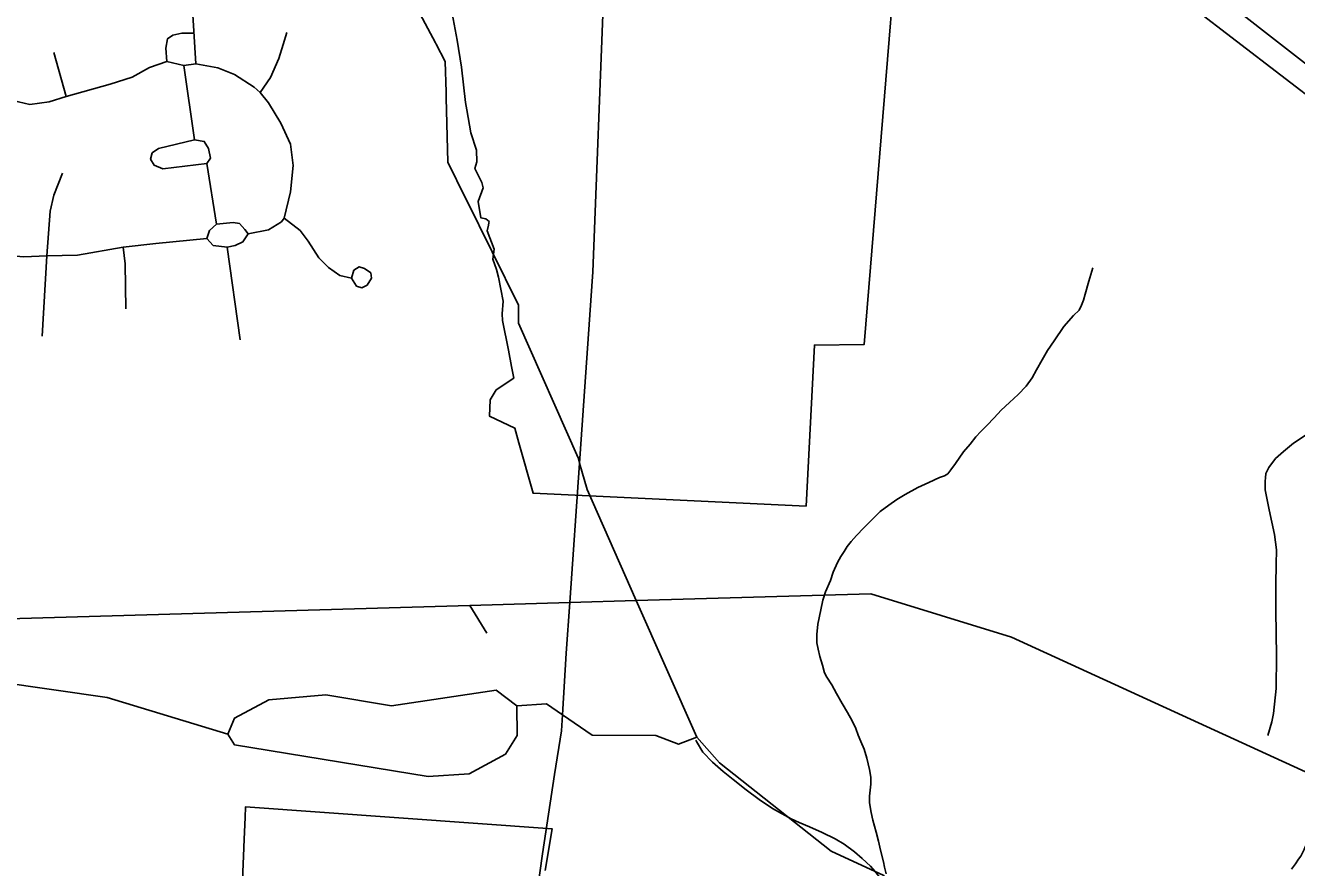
# Model space of a CAD drawing. Extents: x 2001466 to 2224147, y 644118 to 847247.
# Drawn here: x 2050705 to 2055357, y 697641 to 700723 of the extents above; entities that cross this region are included whole.
import ezdxf

# ---------------------------------------------------------------- set-up
doc = ezdxf.new("R2010")
doc.units = 0
for name, color, linetype in [('Exist Boundary Political City Limit New', 7, 'Continuous'), ('Exist Boundary Political City Limit New Hole', 7, 'Continuous'), ('Exist Hydrographic Creek Single Shore', 7, 'Continuous'), ('Exist Hydrographic Misc Water Feature', 7, 'Continuous'), ('Exist Road Non-System Type 51', 7, 'Continuous'), ('Exist Utilities Electrical Transmission Line', 7, 'Continuous'), ('Map Preparation Boundary City Limit Buffer Line', 7, 'Continuous'), ('Prop Road Primary Interstate Projected', 7, 'Continuous')]:
    doc.layers.add(name, color=color, linetype=linetype)

msp = doc.modelspace()

# ---------------------------------------------------------------- linework, layer by layer
at = {"layer": 'Exist Boundary Political City Limit New'}
msp.add_lwpolyline([(2053968.2, 701925.2), (2053774.2, 699554.7), (2053592.6, 699553.1), (2053561.8, 698964.1), (2052562.8, 699010.6), (2052511.1, 699195.9), (2052496, 699249.5), (2052402.8, 699293.4), (2052405.5, 699353.1), (2052427.1, 699388.8), (2052492.8, 699432.1), (2052484.2, 699475.2), (2052472.5, 699534.7), (2052451.1, 699643.5), (2052449.4, 699666.9), (2052453.6, 699713.8), (2052436.1, 699801.1), (2052428.6, 699830.1), (2052415.9, 699868), (2052420.9, 699903.7), (2052395.2, 699970.9), (2052400.2, 699992.4), (2052401.2, 700000), (2052402, 700005.3), (2052389.8, 700015.6), (2052372.1, 700018.8), (2052362.2, 700078), (2052379.9, 700128), (2052375.1, 700147.7), (2052349.6, 700199.6), (2052356.9, 700223.5), (2052356.2, 700266.5), (2052335.5, 700330.2), (2052319.9, 700413.8), (2052315.1, 700441.2), (2052301.4, 700570), (2052284.6, 700668.7), (2052266.8, 700766.7)], dxfattribs=at)
at = {"layer": 'Exist Boundary Political City Limit New Hole'}
msp.add_lwpolyline([(2052607.5, 697630), (2052632.6, 697783.1), (2051510.4, 697863.4), (2051508.9, 697824.3), (2051505.6, 697745.2), (2051503.1, 697682.6), (2051496.1, 697508.7)], dxfattribs=at)
at = {"layer": 'Exist Hydrographic Creek Single Shore'}
for p, q in [((2052207.5, 700655), (2052205.5, 700658.8)), ((2052244.6, 700457.7), (2052244.1, 700478.7)), ((2052316.2, 700089.6), (2052315.6, 700090.7)), ((2053162.3, 698117.6), (2052940.4, 698618.2))]:
    msp.add_line(p, q, dxfattribs=at)
for points in [[(2052205.5, 700658.8), (2052140.3, 700782.8), (2052144.6, 700903)], [(2052244.1, 700478.7), (2052241.4, 700590.5), (2052207.5, 700655)], [(2052315.6, 700090.7), (2052250.2, 700222.9), (2052244.6, 700457.7)], [(2052732.8, 699120.6), (2052727.2, 699140.3), (2052509.2, 699633.6), (2052509.2, 699699.2), (2052316.2, 700089.6)], [(2052940.4, 698618.2), (2052760.2, 699024.8), (2052732.8, 699120.6)], [(2055715, 696724.5), (2055172.2, 696852.8), (2054505.2, 697053.5), (2054222.2, 697203.6), (2053846.2, 697611.5), (2053654.2, 697700.7), (2053245.2, 698024), (2053162.3, 698117.6)]]:
    msp.add_lwpolyline(points, dxfattribs=at)
at = {"layer": 'Exist Hydrographic Misc Water Feature'}
for points in [[(2054611, 699835.5), (2054597.1, 699787.3), (2054582.9, 699739.1), (2054577.2, 699717.3), (2054574.9, 699711.1), (2054569.6, 699699.4), (2054561, 699681.2), (2054541.1, 699661.1), (2054505.4, 699621), (2054469.5, 699568.9), (2054445.3, 699533.2), (2054425.6, 699498.9), (2054405.5, 699463), (2054389.6, 699433), (2054368, 699403), (2054337.9, 699372.7), (2054306.1, 699342.6), (2054276, 699314.8), (2054249.9, 699286.7), (2054224.1, 699258.5), (2054202.1, 699236.7), (2054183.9, 699216.7), (2054162.6, 699190.4), (2054138.4, 699162.4), (2054108.4, 699120.3), (2054092.4, 699096.4), (2054080.3, 699082.4), (2054068.4, 699074.5), (2054050.8, 699068.2), (2054010.8, 699050.3), (2053970.4, 699032.1), (2053924.9, 699006.2), (2053894.6, 698988.1), (2053864.8, 698967.8), (2053832.8, 698943.9), (2053804.7, 698915.7), (2053773.2, 698884), (2053746.7, 698855.9), (2053727, 698833.8), (2053712.9, 698815.7), (2053701, 698797.6), (2053689.1, 698779.9), (2053677.2, 698757.8), (2053661, 698721.7), (2053651, 698691.6), (2053633.3, 698649.6), (2053623.7, 698619.5), (2053615.5, 698583.8), (2053605.6, 698531.3), (2053601.3, 698493.5), (2053601.9, 698463.4), (2053606, 698439.6), (2053611.8, 698413.6), (2053621.8, 698381.7), (2053629.8, 698353.7), (2053637.8, 698337.8), (2053656.3, 698309.9), (2053673.7, 698277.6), (2053694.2, 698241.7), (2053713.9, 698207.9), (2053730.3, 698177.8), (2053744.3, 698150.1), (2053752.2, 698125.8), (2053762.3, 698102), (2053774.6, 698074.1), (2053784.4, 698041.8), (2053794.5, 698000.2), (2053798.8, 697971.9), (2053798.6, 697946), (2053796.7, 697923.9), (2053794.7, 697901.9), (2053794.5, 697878.1), (2053800.8, 697842.2), (2053806.8, 697814.1), (2053818.7, 697770.1), (2053826.9, 697738.1), (2053834.9, 697704.4), (2053845.3, 697662.3), (2053849.2, 697642.2), (2053855, 697618.2)], [(2050490, 698313.9), (2050604.3, 698320.6), (2051004.3, 698263.3), (2051445.2, 698129.6)], [(2051445.2, 698129.6), (2051470.2, 698188.1), (2051595.3, 698254.5), (2051804.3, 698273.2)], [(2051804.3, 698273.2), (2052045.2, 698232.2), (2052428.2, 698290), (2052503.3, 698232.7)], [(2051445.2, 698129.6), (2051470.2, 698089.7), (2052179.3, 697973.6), (2052329.2, 697983.6), (2052462.3, 698056.3), (2052504.3, 698124.4), (2052503.3, 698232.7)], [(2052670.2, 698200.4), (2052612.2, 698240.4), (2052503.3, 698232.7)], [(2053162.3, 698117.6), (2053095.3, 698092.7), (2053012.2, 698123.9), (2052779.3, 698125.3), (2052670.2, 698200.4)], [(2053158.6, 698106.7), (2053160.5, 698102.8), (2053184.5, 698063.1), (2053218.9, 698027), (2053258.7, 697993), (2053294.6, 697963.2), (2053342.6, 697925.1), (2053390.5, 697889.4), (2053438.7, 697857.3), (2053506.8, 697819.5), (2053536.7, 697805.6), (2053575.1, 697789.7), (2053621, 697769.7), (2053668.8, 697745.8), (2053700.8, 697726), (2053739.1, 697697.9), (2053767, 697674.1), (2053797.2, 697646), (2053813.4, 697628.2), (2053837.1, 697598.2), (2053860.9, 697572.3)], [(2055441.9, 698053.3), (2055438, 698027.2), (2055438.2, 698003.2), (2055440.2, 697971.3), (2055442.3, 697949), (2055444.3, 697927.2), (2055446.6, 697905), (2055444.7, 697881.3), (2055442.5, 697863), (2055440.4, 697841), (2055432.4, 697813), (2055422.6, 697787.3), (2055412.4, 697761.3), (2055396.6, 697733.3), (2055384.7, 697707.1), (2055373, 697682.9), (2055364.6, 697671.2), (2055353.1, 697655.1), (2055338.5, 697635)]]:
    msp.add_lwpolyline(points, dxfattribs=at)
at = {"layer": 'Exist Road Non-System Type 51'}
msp.add_line((2052331.5, 698600.6), (2052393.2, 698498.8), dxfattribs=at)
for points in [[(2051306.8, 700942.4), (2051328.1, 700582.3)], [(2051221.9, 700590.4), (2051218.6, 700640.3), (2051225.1, 700674.2), (2051244.4, 700687.1), (2051276.6, 700695.1)], [(2051276.6, 700695.1), (2051321.5, 700695.1)], [(2051563.3, 700477.6), (2051601.9, 700532.4), (2051632.5, 700601.6), (2051648.6, 700653.2), (2051661.5, 700696.7)], [(2050853.4, 700462.6), (2050808.3, 700623.7)], [(2050418.6, 700594.7), (2050492.7, 700527), (2050570, 700478.7), (2050637.6, 700452.9), (2050721.4, 700433.6), (2050792.2, 700443.2), (2050853.4, 700462.6)], [(2050853.4, 700462.6), (2051014.4, 700507.7), (2051095, 700533.5), (2051159.4, 700568.9), (2051221.9, 700590.4)], [(2051284.7, 700575.9), (2051221.9, 700590.4)], [(2051328.1, 700582.3), (2051284.7, 700575.9)], [(2051284.7, 700575.9), (2051323.6, 700304.7)], [(2051328.1, 700582.3), (2051408.7, 700567.8), (2051469.9, 700543.6), (2051542.3, 700496.9), (2051563.3, 700477.6)], [(2051652.2, 700017.2), (2051675.3, 700114.2), (2051685, 700210.9), (2051675.3, 700288.2), (2051639.9, 700365.6), (2051594.8, 700439.7), (2051563.3, 700477.6)], [(2051368.7, 700217.6), (2051207.7, 700198.3), (2051175.5, 700211.2), (2051162.6, 700233.8), (2051169, 700256.3), (2051191.6, 700272.4), (2051323.6, 700304.7)], [(2051323.6, 700304.7), (2051359.1, 700298.2), (2051375.2, 700272.4), (2051381.6, 700237), (2051368.7, 700217.6)], [(2051368.7, 700217.6), (2051404.2, 699995.3)], [(2050782.6, 699879.2), (2050795.4, 700043.6), (2050808.3, 700101.6), (2050840.5, 700182.2)], [(2051520.1, 699959.8), (2051594.2, 699975.3), (2051642.5, 700004.3), (2051652.2, 700017.2)], [(2051652.2, 700017.2), (2051710.8, 699972.1), (2051739.8, 699933.4), (2051778.4, 699872.2), (2051813.8, 699836.7), (2051855.7, 699807.7), (2051897.6, 699798)], [(2051368.7, 699943.7), (2051378.4, 699972.7), (2051404.2, 699995.3)], [(2051404.2, 699995.3), (2051465.4, 700001.7), (2051487.9, 699998.5), (2051507.2, 699975.9), (2051520.1, 699959.8)], [(2050782.6, 699879.2), (2050698.8, 699876), (2050624.7, 699882.5), (2050566.8, 699905), (2050524.9, 699934)], [(2051368.7, 699943.7), (2051181.9, 699924.4), (2051062.8, 699911.5)], [(2051442.8, 699911.5), (2051391.3, 699917.9), (2051368.7, 699943.7)], [(2051520.1, 699959.8), (2051500.8, 699930.8), (2051471.8, 699917.9), (2051442.8, 699911.5)], [(2050782.6, 699879.2), (2050766.5, 699585.3)], [(2051062.8, 699911.5), (2050895.3, 699882.5), (2050782.6, 699879.2)], [(2051062.8, 699911.5), (2051069.2, 699850.2), (2051072.4, 699685.9)], [(2051442.8, 699911.5), (2051491.1, 699572.4)], [(2051897.6, 699798), (2051916.9, 699769), (2051936.2, 699762.6), (2051955.5, 699772.2), (2051971.7, 699798), (2051968.4, 699817.4), (2051945.9, 699833.5), (2051926.6, 699839.9), (2051907.2, 699827), (2051897.6, 699798)], [(2055410.4, 699237.4), (2055345.5, 699194.7), (2055308.9, 699163.4), (2055280.3, 699138), (2055255.7, 699104.5), (2055245.2, 699082.7), (2055242.9, 699066.8), (2055242.6, 699054.8), (2055242, 699022.8), (2055256.5, 698950.5), (2055276.7, 698860.1), (2055283.5, 698804), (2055282.4, 698750), (2055280.9, 698678), (2055280.9, 698580), (2055283.6, 698415.9), (2055283.1, 698296), (2055273.3, 698204.2), (2055266.7, 698174.3), (2055251.6, 698124.6)]]:
    msp.add_lwpolyline(points, dxfattribs=at)
at = {"layer": 'Exist Utilities Electrical Transmission Line'}
for p, q in [((2052732.8, 699120.6), (2052697.1, 698611.2)), ((2050506.8, 698547.8), (2052331.5, 698600.6)), ((2052331.5, 698600.6), (2052697.1, 698611.2)), ((2052697.1, 698611.2), (2052940.4, 698618.2))]:
    msp.add_line(p, q, dxfattribs=at)
for points in [[(2052861.7, 701890.9), (2052781.9, 699821.6), (2052732.8, 699120.6)], [(2052940.4, 698618.2), (2053798.5, 698643.1), (2054314.3, 698483.5), (2056556.3, 697457.5), (2058655.2, 696407.6), (2058784.8, 696353.9)], [(2052697.1, 698611.2), (2052684.1, 698425.5), (2052670.2, 698200.4)], [(2052670.2, 698200.4), (2052666.6, 698141.7), (2052640.9, 697981.6), (2052597.4, 697691.7), (2052308.7, 695631.5), (2052206, 694903.6), (2052052.9, 693815.5)]]:
    msp.add_lwpolyline(points, dxfattribs=at)
at = {"layer": 'Map Preparation Boundary City Limit Buffer Line'}
for points in [[(2053968.2, 701925.2), (2053774.2, 699554.7), (2053592.6, 699553.1), (2053561.8, 698964.1), (2052562.8, 699010.6), (2052511.1, 699195.9), (2052496, 699249.5), (2052402.8, 699293.4), (2052405.5, 699353.1), (2052427.1, 699388.8), (2052492.8, 699432.1), (2052484.2, 699475.2), (2052472.5, 699534.7), (2052451.1, 699643.5), (2052449.4, 699666.9), (2052453.6, 699713.8), (2052436.1, 699801.1), (2052428.6, 699830.1), (2052415.9, 699868), (2052420.9, 699903.7), (2052395.2, 699970.9), (2052400.2, 699992.4), (2052401.2, 700000), (2052402, 700005.3), (2052389.8, 700015.6), (2052372.1, 700018.8), (2052362.2, 700078), (2052379.9, 700128), (2052375.1, 700147.7), (2052349.6, 700199.6), (2052356.9, 700223.5), (2052356.2, 700266.5), (2052335.5, 700330.2), (2052319.9, 700413.8), (2052315.1, 700441.2), (2052301.4, 700570), (2052284.6, 700668.7), (2052266.8, 700766.7)], [(2052607.5, 697630), (2052632.6, 697783.1), (2051510.4, 697863.4), (2051508.9, 697824.3), (2051505.6, 697745.2), (2051503.1, 697682.6), (2051496.1, 697508.7)]]:
    msp.add_lwpolyline(points, dxfattribs=at)
at = {"layer": 'Prop Road Primary Interstate Projected'}
for points in [[(2087363.1, 693188.9), (2085399.6, 694464.7), (2084591.8, 695353.8), (2083870.9, 695832.5), (2082070.2, 697817.6), (2081425.1, 698360.5), (2079279.3, 698919.9), (2078807.9, 699294.8), (2075880.5, 700481.4), (2072497.1, 701458.1), (2068219.3, 701575.1), (2067901.8, 701616.9), (2065228.2, 701725.5), (2064726.9, 701625.2), (2063406.9, 700931.4), (2061568.8, 701173.8), (2059409.2, 700780.1), (2057204.8, 700040.3), (2055501.7, 700496.4), (2053585.3, 701988.7), (2052466.9, 703616.8), (2051649.3, 704430.8), (2050353.5, 704816.1)], [(2087330.2, 693088), (2085319, 694366.8), (2084537, 695247.1), (2083754.9, 695785), (2081962.7, 697741.1), (2081376.2, 698230.1), (2079255.1, 698786.9), (2078753.5, 699186), (2075872.5, 700354.7), (2072463.7, 701357.7), (2068277.8, 701483.1), (2067876.8, 701533.3), (2065245, 701650.3), (2064785.4, 701541.6), (2063390.2, 700814.4), (2061602.2, 701073.5), (2059457.7, 700670.9), (2057204.8, 699933), (2055461.5, 700415.9), (2053514.5, 701910.8), (2052360.7, 703560.1), (2051599.7, 704324.7), (2050339.7, 704700.7)]]:
    msp.add_lwpolyline(points, dxfattribs=at)

doc.saveas('drawing.dxf')
